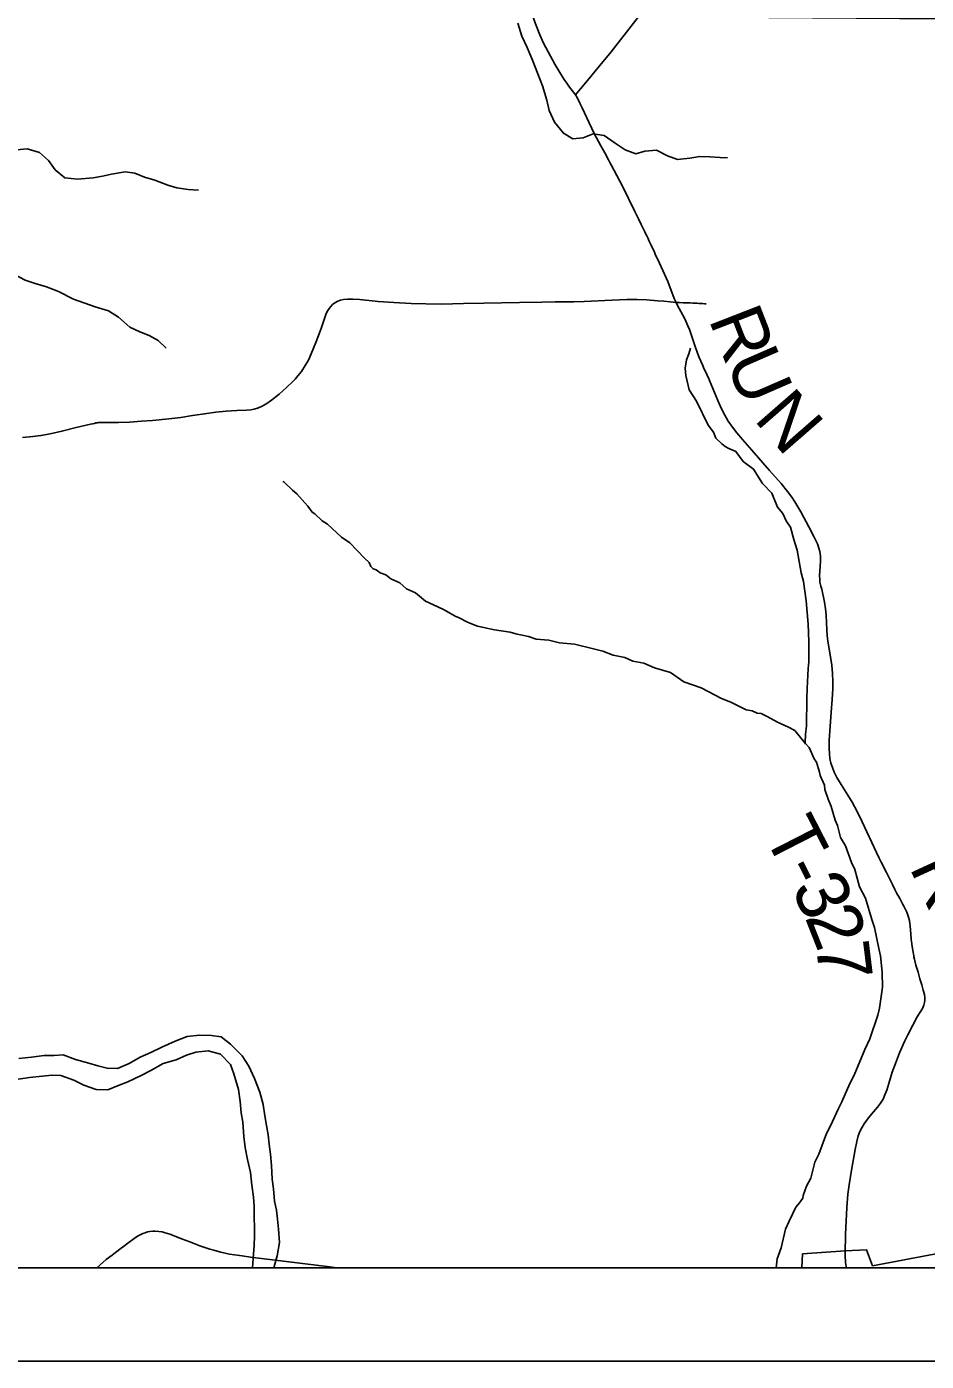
# Model space of a CAD drawing. Extents: x 0 to 34, y -8.9 to 22.
# Drawn here: x 25.138 to 26.101, y 14.5 to 15.928 of the extents above; entities that cross this region are included whole.
import ezdxf

# ---------------------------------------------------------------- set-up
doc = ezdxf.new("R2010")
doc.units = 0
for name, color, linetype in [('GM_X_Corporation', 7, 'Continuous'), ('GM_X_Major_River', 7, 'Continuous'), ('GM_X_Minor_River', 7, 'Continuous'), ('GM_X_State_Route', 7, 'Continuous'), ('GM_X_Township_Road', 7, 'Continuous'), ('GM_X_Township_Road_Text', 7, 'Continuous'), ('SH_Data', 7, 'Continuous')]:
    doc.layers.add(name, color=color, linetype=linetype)

msp = doc.modelspace()

# ---------------------------------------------------------------- linework, layer by layer
at = {"layer": 'GM_X_Corporation'}
for points in [[(23.7167, 19.34), (23.7167, 14.6), (30.5167, 14.6)], [(26.1163, 14.616), (26.043, 14.6023), (26.0366, 14.6194), (26.0136, 14.6181), (25.9681, 14.6149), (25.9674, 14.6), (26.2274, 14.6)]]:
    msp.add_lwpolyline(points, dxfattribs=at)
msp.add_lwpolyline([(23.7167, 15.9913), (23.7167, 14.6), (28.1739, 14.6), (28.1809, 15.2987), (28.1918, 16.1509), (28.1846, 16.3341), (28.1817, 16.6637), (28.1928, 16.8054), (28.1882, 17.3108), (27.911, 17.3104), (27.4798, 17.3159), (27.0561, 17.3117), (26.7292, 17.3169), (26.394, 17.3229), (26.1361, 17.3278), (26.135, 17.3055), (26.1186, 15.9366), (25.7922, 15.939), (25.6785, 15.9418), (24.8268, 15.964), (24.2771, 15.9807), (24.0651, 15.9828)], close=True, dxfattribs=at)
at = {"layer": 'GM_X_Major_River'}
for points in [[(25.4024, 14.6), (25.4028, 14.6013), (25.4061, 14.6127), (25.4085, 14.6271), (25.4076, 14.6415), (25.4063, 14.6522), (25.4054, 14.6616), (25.403, 14.6715), (25.4021, 14.6847), (25.4008, 14.695), (25.3998, 14.7094), (25.3989, 14.7215), (25.3976, 14.7325), (25.3964, 14.7423), (25.3947, 14.7522), (25.3927, 14.7628), (25.391, 14.7749), (25.3874, 14.7881), (25.3819, 14.8025), (25.3757, 14.8157), (25.3687, 14.8269), (25.356, 14.8393), (25.346, 14.8471), (25.3358, 14.8485), (25.3229, 14.8491), (25.3096, 14.8474), (25.2968, 14.8427), (25.2825, 14.836), (25.2708, 14.8305), (25.2595, 14.8255), (25.2475, 14.8185), (25.235, 14.8134), (25.224, 14.8136), (25.2141, 14.8161), (25.2046, 14.819), (25.1902, 14.823), (25.1772, 14.8278), (25.1674, 14.8272), (25.1567, 14.8271), (25.1431, 14.8254), (25.1295, 14.8241)], [(25.1241, 14.8012), (25.1411, 14.8037), (25.1548, 14.8051), (25.165, 14.8063), (25.1745, 14.8057), (25.1886, 14.801), (25.1993, 14.7954), (25.2122, 14.7907), (25.2247, 14.7905), (25.2353, 14.7948), (25.2462, 14.7991), (25.2605, 14.8057), (25.2707, 14.8112), (25.2842, 14.8186), (25.2978, 14.8226), (25.3091, 14.8276), (25.319, 14.8308), (25.3322, 14.8321), (25.3452, 14.8285), (25.3559, 14.8177), (25.3598, 14.8075), (25.3646, 14.7908), (25.3663, 14.778), (25.3676, 14.7658), (25.3693, 14.756), (25.3702, 14.7405), (25.3719, 14.7287), (25.3743, 14.7158), (25.3776, 14.7022), (25.3789, 14.6886), (25.3806, 14.6757), (25.3815, 14.6659), (25.3813, 14.6533), (25.3818, 14.6439), (25.3819, 14.6344), (25.3813, 14.6241), (25.3803, 14.6101), (25.3797, 14.6)]]:
    msp.add_lwpolyline(points, dxfattribs=at)
at = {"layer": 'GM_X_Minor_River'}
for points in [[(25.6634, 15.932), (25.6678, 15.9179), (25.6734, 15.9057), (25.6793, 15.8923), (25.6848, 15.8778), (25.69, 15.8648), (25.6944, 15.8496), (25.6969, 15.8386), (25.7029, 15.826), (25.7122, 15.8141), (25.7224, 15.8083), (25.7334, 15.8093), (25.7441, 15.8134), (25.7559, 15.8117), (25.7676, 15.8036), (25.7785, 15.7963), (25.7898, 15.792), (25.7994, 15.7949), (25.8119, 15.7959), (25.8236, 15.7901), (25.8342, 15.7862), (25.8475, 15.7876), (25.8581, 15.7894), (25.8688, 15.7889), (25.8798, 15.788), (25.8877, 15.7879)], [(25.127, 15.7963), (25.1384, 15.7974), (25.1516, 15.7935), (25.1615, 15.7848), (25.1684, 15.775), (25.1787, 15.7663), (25.1924, 15.7651), (25.2091, 15.7664), (25.2191, 15.7683), (25.2287, 15.7702), (25.2432, 15.7728), (25.2538, 15.7713), (25.2639, 15.7671), (25.2752, 15.764), (25.289, 15.7586), (25.2988, 15.7556), (25.3109, 15.754), (25.3219, 15.7533)], [(25.0059, 15.7238), (25.0246, 15.7056), (25.0358, 15.6992), (25.047, 15.6942), (25.0624, 15.688), (25.0748, 15.6841), (25.0861, 15.6807), (25.0985, 15.6783), (25.1127, 15.6698), (25.1235, 15.6638), (25.1365, 15.6568), (25.147, 15.6534), (25.1591, 15.6496), (25.1722, 15.6446), (25.1882, 15.6364), (25.2111, 15.6284), (25.2254, 15.624), (25.2362, 15.6172), (25.2484, 15.6065), (25.2592, 15.6016), (25.269, 15.5978), (25.2787, 15.5925), (25.2871, 15.5842)], [(25.971, 15.1603), (25.971, 15.1625), (25.9712, 15.1709), (25.9722, 15.18), (25.9728, 15.2093), (25.973, 15.22), (25.9742, 15.2413), (25.9748, 15.2485), (25.9748, 15.2694), (25.9746, 15.28), (25.9741, 15.2888), (25.9721, 15.3138), (25.9691, 15.3343), (25.9667, 15.3438), (25.9625, 15.368), (25.9589, 15.3794), (25.9552, 15.3926), (25.9509, 15.3986), (25.947, 15.4073), (25.9412, 15.414), (25.9352, 15.4288), (25.9252, 15.4393), (25.9158, 15.4547), (25.9047, 15.4629), (25.8969, 15.4734), (25.8892, 15.4767), (25.8854, 15.4789), (25.8816, 15.4819), (25.8754, 15.4879), (25.873, 15.4943), (25.8672, 15.5018), (25.8546, 15.5274), (25.8468, 15.5395), (25.8431, 15.555), (25.8426, 15.5626), (25.8439, 15.5717), (25.8465, 15.5779), (25.8481, 15.5842)], [(25.5088, 15.3479), (25.5061, 15.3505), (25.5045, 15.3547), (25.4995, 15.3596), (25.4836, 15.376), (25.4748, 15.382), (25.4598, 15.3958), (25.454, 15.3995), (25.4463, 15.407), (25.4436, 15.4088), (25.4389, 15.4152), (25.4355, 15.4186), (25.4269, 15.4283), (25.4223, 15.4321), (25.413, 15.441), (25.4121, 15.4414)], [(25.9399, 14.6), (25.941, 14.6098), (25.9453, 14.6216), (25.9499, 14.6415), (25.9539, 14.6499), (25.9609, 14.6648), (25.965, 14.6695), (25.9683, 14.6745), (25.9687, 14.6775), (25.9723, 14.6874), (25.9771, 14.6959), (25.9813, 14.7131), (25.9854, 14.7215), (25.9937, 14.7437), (25.9981, 14.7521), (26.0065, 14.7705), (26.0102, 14.7778), (26.0186, 14.7973), (26.0234, 14.8061), (26.0347, 14.8336), (26.0402, 14.8451), (26.0485, 14.8703), (26.0506, 14.878), (26.053, 14.8955), (26.0537, 14.9005), (26.0534, 14.9164), (26.0516, 14.9339), (26.0499, 14.9418), (26.045, 14.9642), (26.0422, 14.9729), (26.0353, 14.9956), (26.029, 15.0076), (26.0242, 15.0262), (26.0206, 15.0337), (26.0139, 15.0515), (26.0088, 15.0605), (26.0055, 15.0734), (26.0031, 15.0791), (25.9987, 15.0938), (25.9955, 15.1017), (25.9919, 15.1119), (25.9915, 15.1165), (25.9871, 15.1267), (25.9863, 15.1305), (25.9831, 15.1411), (25.9807, 15.1448), (25.9752, 15.1569), (25.9706, 15.1618), (25.9597, 15.1749), (25.9532, 15.1786), (25.9413, 15.1841), (25.9302, 15.19), (25.9237, 15.1933), (25.9195, 15.1937), (25.9142, 15.1959), (25.9077, 15.1973), (25.8913, 15.2054), (25.8813, 15.2094), (25.8595, 15.2205), (25.8412, 15.227), (25.8269, 15.237), (25.8098, 15.2421), (25.7983, 15.2472), (25.7865, 15.2493), (25.7781, 15.253), (25.7655, 15.2555), (25.7544, 15.2598), (25.7445, 15.2623), (25.7243, 15.2673), (25.7079, 15.269), (25.6965, 15.2715), (25.6832, 15.2728), (25.6748, 15.2757), (25.6615, 15.2785), (25.6554, 15.2803), (25.6386, 15.2827), (25.6253, 15.2855), (25.6203, 15.2866), (25.6123, 15.2899), (25.6089, 15.2914), (25.6008, 15.2954), (25.5966, 15.2973), (25.5847, 15.3043), (25.5778, 15.3072), (25.5648, 15.3135), (25.554, 15.3224), (25.5445, 15.3265), (25.5371, 15.3332), (25.5276, 15.3372), (25.5222, 15.3417), (25.5161, 15.3439), (25.5119, 15.3468), (25.5088, 15.3479)]]:
    msp.add_lwpolyline(points, dxfattribs=at)
at = {"layer": 'GM_X_State_Route'}
msp.add_lwpolyline([(25.4698, 14.6), (25.4625, 14.601), (25.4157, 14.6068), (25.3775, 14.6116), (25.3684, 14.6127), (25.3602, 14.6139), (25.3551, 14.6147), (25.3504, 14.6157), (25.3457, 14.6168), (25.3419, 14.6178), (25.3382, 14.6188), (25.3341, 14.62), (25.3286, 14.6218), (25.3234, 14.6236), (25.3124, 14.6278), (25.3048, 14.6307), (25.291, 14.6361), (25.2863, 14.6376), (25.2828, 14.6385), (25.2793, 14.639), (25.2756, 14.6393), (25.2728, 14.6394), (25.2696, 14.639), (25.2672, 14.6384), (25.2649, 14.6376), (25.2621, 14.6366), (25.2594, 14.6353), (25.2567, 14.6338), (25.2531, 14.6315), (25.2461, 14.6264), (25.2417, 14.623), (25.2392, 14.6212), (25.2331, 14.6166), (25.2293, 14.6137), (25.2229, 14.6088), (25.2161, 14.603), (25.213, 14.6)], dxfattribs=at)
at = {"layer": 'GM_X_Township_Road'}
for points in [[(25.7251, 15.8552), (25.7242, 15.8566), (25.7189, 15.8635), (25.716, 15.8676), (25.7139, 15.8706), (25.7125, 15.8727), (25.7085, 15.879), (25.7031, 15.888), (25.6959, 15.9011), (25.6911, 15.9105), (25.687, 15.9196), (25.6824, 15.9311), (25.6787, 15.9413)], [(25.7251, 15.8552), (25.7305, 15.8617), (25.7397, 15.8727), (25.7496, 15.8844), (25.7633, 15.9012), (25.7896, 15.9351), (25.7924, 15.9385)], [(25.8329, 15.633), (25.8309, 15.6374), (25.8239, 15.6553), (25.8188, 15.6673), (25.8151, 15.6752), (25.8106, 15.6847), (25.8096, 15.6869), (25.8061, 15.6942), (25.8053, 15.6959), (25.804, 15.6987), (25.8025, 15.7021), (25.8017, 15.7037), (25.8006, 15.706), (25.7993, 15.7087), (25.7955, 15.7164), (25.7926, 15.7226), (25.7888, 15.7304), (25.7754, 15.7576), (25.7667, 15.7741), (25.7638, 15.7795), (25.7621, 15.7828), (25.7606, 15.7856), (25.7564, 15.7932), (25.7522, 15.8008), (25.7453, 15.8139), (25.7372, 15.8307), (25.7323, 15.8414), (25.7299, 15.8464), (25.7268, 15.8525), (25.7251, 15.8552)], [(25.1335, 15.4885), (25.1446, 15.4895), (25.1532, 15.4906), (25.163, 15.4924), (25.1757, 15.4952), (25.1908, 15.4991), (25.2016, 15.5017), (25.2064, 15.5028), (25.2106, 15.5037), (25.2119, 15.5041), (25.2137, 15.5044), (25.215, 15.5045), (25.2164, 15.5046), (25.2178, 15.5046), (25.2263, 15.5045), (25.2362, 15.5045), (25.248, 15.505), (25.261, 15.5059), (25.2727, 15.5068), (25.2901, 15.5084), (25.303, 15.51), (25.3153, 15.512), (25.3306, 15.5144), (25.3405, 15.5157), (25.3516, 15.5167), (25.3628, 15.5174), (25.3733, 15.5177), (25.3777, 15.5181), (25.3813, 15.5189), (25.386, 15.5204), (25.39, 15.5221), (25.3949, 15.5249), (25.4, 15.5284), (25.4082, 15.535), (25.4161, 15.5419), (25.4228, 15.5484), (25.4253, 15.5511), (25.4282, 15.5544), (25.432, 15.5593), (25.4361, 15.5655), (25.4394, 15.5714), (25.4425, 15.5782), (25.4474, 15.5902), (25.4502, 15.5977), (25.4529, 15.6053), (25.4565, 15.6159), (25.458, 15.62), (25.4595, 15.6234), (25.4615, 15.6265), (25.4635, 15.6289), (25.4652, 15.6307), (25.4677, 15.6325), (25.471, 15.6343), (25.4739, 15.6354), (25.4769, 15.6361), (25.4812, 15.6366), (25.4868, 15.6367), (25.4943, 15.6362), (25.5141, 15.6342), (25.5308, 15.6329), (25.5494, 15.6319), (25.5649, 15.6314), (25.5817, 15.6313), (25.6053, 15.6318), (25.627, 15.6324), (25.6654, 15.6331), (25.689, 15.6335), (25.7033, 15.6336), (25.7232, 15.6338), (25.7344, 15.6341), (25.7418, 15.6343), (25.7567, 15.635), (25.7801, 15.6361), (25.7913, 15.6361), (25.8013, 15.6357), (25.8133, 15.6348), (25.8196, 15.6343), (25.8266, 15.6336), (25.8329, 15.633)], [(25.8329, 15.633), (25.8366, 15.6329), (25.8403, 15.6328), (25.8444, 15.6326), (25.8479, 15.6326), (25.8509, 15.6324), (25.8533, 15.6323), (25.8554, 15.6322), (25.857, 15.6321), (25.8592, 15.632), (25.8613, 15.6318), (25.8632, 15.6317), (25.8649, 15.6317)], [(26.0139, 14.6284), (26.0142, 14.6356), (26.0156, 14.6647), (26.0167, 14.6789), (26.0179, 14.6888), (26.0204, 14.7047), (26.0243, 14.7268), (26.0261, 14.7353), (26.0277, 14.7412), (26.0294, 14.7459), (26.0314, 14.7498), (26.0339, 14.7541), (26.0375, 14.7591), (26.0419, 14.7644), (26.0484, 14.7719), (26.0517, 14.7764), (26.0542, 14.7806), (26.0563, 14.7851), (26.0582, 14.7903), (26.0604, 14.7974), (26.0641, 14.8093), (26.0675, 14.8186), (26.072, 14.8302), (26.0772, 14.8421), (26.0807, 14.8494), (26.0861, 14.8598), (26.0909, 14.8685), (26.0963, 14.8776), (26.0978, 14.881), (26.0987, 14.8839), (26.0991, 14.8864), (26.0991, 14.8888), (26.0986, 14.8925), (26.0973, 14.8973), (26.0957, 14.9027), (26.0937, 14.9092), (26.0917, 14.9163), (26.0901, 14.9216), (26.0895, 14.9239), (26.0883, 14.9286), (26.0879, 14.9303), (26.0873, 14.9327), (26.0871, 14.9338), (26.0867, 14.9356), (26.0863, 14.9379), (26.086, 14.9396), (26.0856, 14.9419), (26.0854, 14.9442), (26.0851, 14.9459), (26.085, 14.947), (26.0848, 14.9492), (26.0845, 14.9509), (26.0845, 14.952), (26.0844, 14.9531), (26.0841, 14.9558), (26.0839, 14.9586), (26.0837, 14.9603), (26.0837, 14.962), (26.0834, 14.9654), (26.0829, 14.9688), (26.0826, 14.9705), (26.0824, 14.9716), (26.0816, 14.9751), (26.0805, 14.9784), (26.0797, 14.9805), (26.0787, 14.9827), (26.0766, 14.9869), (26.0752, 14.9894), (26.0741, 14.9915), (26.0721, 14.9951), (26.0707, 14.9976), (26.0702, 14.9987), (26.0687, 15.0013), (26.0669, 15.0049), (26.0661, 15.0065), (26.0651, 15.0086), (26.0643, 15.0101), (26.06, 15.0188), (26.0578, 15.0231), (26.0572, 15.0242), (26.0557, 15.0275), (26.0523, 15.0341), (26.0501, 15.0385), (26.0471, 15.0446), (26.0319, 15.0773), (26.0264, 15.0885), (26.0211, 15.0983), (26.0166, 15.1057), (26.0093, 15.1173), (26.0049, 15.1248), (26.0021, 15.1303), (26, 15.1355), (25.9985, 15.1402), (25.9974, 15.1451), (25.9968, 15.15), (25.9965, 15.1562), (25.9966, 15.1643), (25.9986, 15.1946), (25.9998, 15.2082), (26.0006, 15.22), (26.0007, 15.2274), (26.0003, 15.2361), (25.9994, 15.2448), (25.9973, 15.2582), (25.9953, 15.2705), (25.9946, 15.2767), (25.9941, 15.2828), (25.9934, 15.2983), (25.9928, 15.3051), (25.9917, 15.3125), (25.9886, 15.3264), (25.9877, 15.3296), (25.9867, 15.3339), (25.9866, 15.337), (25.9863, 15.3406), (25.9866, 15.3459), (25.987, 15.3504), (25.9872, 15.3567), (25.9872, 15.3616), (25.9866, 15.3665), (25.9857, 15.3701), (25.984, 15.3747), (25.9802, 15.3825), (25.9748, 15.393), (25.9663, 15.4089), (25.96, 15.4196), (25.9566, 15.4247), (25.9521, 15.4307), (25.9451, 15.4393), (25.9327, 15.4533), (25.914, 15.4749), (25.9037, 15.4865), (25.8977, 15.4936), (25.8932, 15.4995), (25.8887, 15.5062), (25.8849, 15.5126), (25.8812, 15.5198), (25.8774, 15.5283), (25.8723, 15.541), (25.8687, 15.5496), (25.8678, 15.5518), (25.8666, 15.554), (25.8657, 15.5563), (25.8629, 15.5618), (25.861, 15.5663), (25.8574, 15.5741), (25.8557, 15.5788), (25.853, 15.587), (25.8491, 15.5988), (25.8467, 15.6052), (25.8462, 15.6063), (25.8455, 15.608), (25.8432, 15.6131), (25.8422, 15.6154), (25.834, 15.6306), (25.8329, 15.633)], [(26.0138, 14.6185), (26.0138, 14.6232), (26.0139, 14.6284)], [(26.0153, 14.6), (26.0149, 14.6016), (26.0145, 14.6037), (26.0142, 14.6059), (26.014, 14.6084), (26.0138, 14.6108), (26.0137, 14.6131), (26.0138, 14.6151), (26.0138, 14.6176), (26.0138, 14.6185)]]:
    msp.add_lwpolyline(points, dxfattribs=at)
at = {"layer": 'SH_Data'}
for points in [[(23.6167, 21.5), (30.6167, 21.5), (30.6167, 14.5), (23.6167, 14.5)], [(23.7167, 21.4), (30.5167, 21.4), (30.5167, 14.6), (23.7167, 14.6)]]:
    msp.add_lwpolyline(points, close=True, dxfattribs=at)

# ---------------------------------------------------------------- texts
at = {"layer": 'GM_X_Township_Road_Text'}
for s, rotation, p in [('R', 291.2267, (25.8673, 15.6153)), ('U', 293.5152, (25.8851, 15.5695)), ('N', 311.0863, (25.915, 15.5079)), ('T', 297.0845, (25.9257, 15.0643)), ('R', 294.7111, (26.082, 15.0289)), ('-', 296.8583, (25.945, 15.0266)), ('3', 295.9041, (25.9554, 15.006)), ('2', 291.4874, (25.9702, 14.9755)), ('7', 276.9643, (25.9821, 14.9467))]:
    msp.add_text(s, height=0.0568, rotation=rotation, dxfattribs=at).set_placement(p)

doc.saveas('drawing.dxf')
